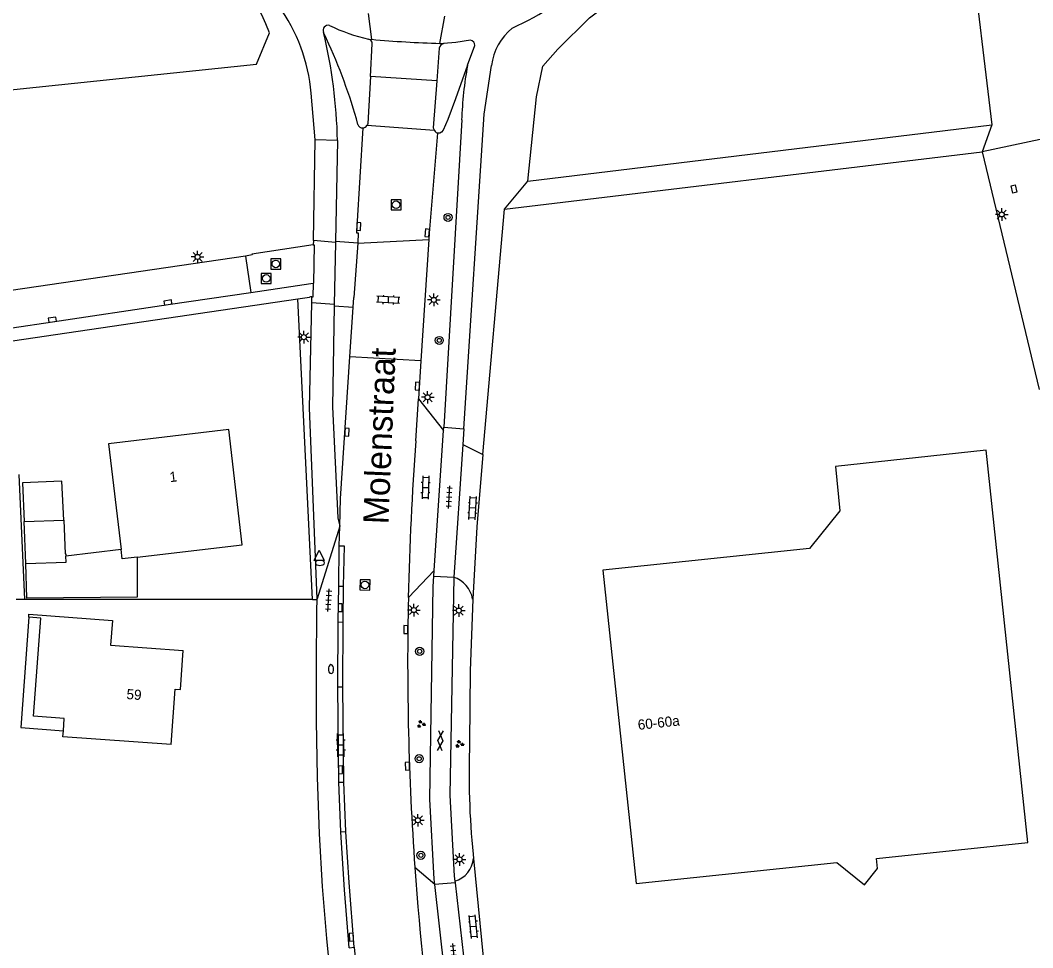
# Model space of a CAD drawing. Extents: x 136000 to 141000, y 400494 to 402006.
# Drawn here: x 137913.3 to 138013.6, y 400598.3 to 400690.1 of the extents above; entities that cross this region are included whole.
import ezdxf

# ---------------------------------------------------------------- set-up
doc = ezdxf.new("R2010")
doc.units = 0
for name, color, linetype in [('gg-afsc-erfafscheiding', 7, 'Continuous'), ('gg-afsc-hekwerk', 7, 'Continuous'), ('gg-anno-huisnummerreeks BGT', 7, 'Continuous'), ('gg-anno-openbare ruimte label', 7, 'Continuous'), ('gg-bbg-bijgebouw', 7, 'Continuous'), ('gg-bbg-gedigitaliseerde bebouwing', 7, 'Continuous'), ('gg-bbg-hoofdgebouw', 7, 'Continuous'), ('gg-bbg-luifel en loopbrug', 7, 'Continuous'), ('gg-knt-verharding', 7, 'Continuous'), ('gg-knt-verharding nz', 7, 'Continuous'), ('gt-grn-groengrens', 7, 'Continuous'), ('gt-grn-weggrens', 7, 'Continuous'), ('gt-symb-boom', 7, 'Continuous'), ('gt-symb-brandkraan', 7, 'Continuous'), ('gt-symb-gesloten verharding', 7, 'Continuous'), ('gt-symb-groenvak', 7, 'Continuous'), ('gt-symb-klinker verharding', 7, 'Continuous'), ('gt-symb-kolk', 7, 'Continuous'), ('gt-symb-kolk center center', 7, 'Continuous'), ('gt-symb-lichtmast', 7, 'Continuous'), ('gt-symb-rioolschacht', 7, 'Continuous'), ('gt-symb-tegel verharding', 7, 'Continuous'), ('gt-symb-waterafsluiter', 7, 'Continuous')]:
    doc.layers.add(name, color=color, linetype=linetype)

# ---------------------------------------------------------------- blocks, each defined once
blk = doc.blocks.new('gt0-KOLK')
at = {"layer": 'gt-symb-kolk'}
blk.add_lwpolyline([(0, 0), (0.38, 0), (0.38, 0.4), (-0.38, 0.4), (-0.38, 0), (0, 0)], dxfattribs=at)
blk = doc.blocks.new('gt0-RS')
at = {"layer": 'gt-symb-rioolschacht'}
blk.add_lwpolyline([(-0.5, -0.5), (0.5, -0.5), (0.5, 0.5), (-0.5, 0.5)], close=True, dxfattribs=at)
blk.add_circle((0, 0), 0.375, dxfattribs=at)
blk = doc.blocks.new('gt0-LMAST')
at = {"layer": 'gt-symb-lichtmast'}
for p, q in [((-0.18, 0.17), (-0.45, 0.44)), ((-0.01, 0.25), (-0.01, 0.62)), ((0.17, 0.17), (0.44, 0.44)), ((-0.26, 0), (-0.63, 0)), ((-0.18, -0.18), (-0.45, -0.45)), ((-0.01, -0.25), (-0.01, -0.63)), ((0.44, -0.45), (0.17, -0.18)), ((0.24, 0), (0.62, 0))]:
    blk.add_line(p, q, dxfattribs=at)
blk.add_circle((-0.01, 0), 0.25, dxfattribs=at)
blk = doc.blocks.new('gt0-BOOM')
at = {"layer": 'gt-symb-boom'}
for radius in [0.4, 0.2]:
    blk.add_circle((0, 0), radius, dxfattribs=at)
blk = doc.blocks.new('gt0-KL1')
at = {"layer": 'gt-symb-klinker verharding'}
for p, q in [((-1.15, 0.3), (1.15, 0.3)), ((-1, -0.3), (-1, 0.3)), ((-0.5, 0.3), (-0.5, 0.45)), ((0, -0.3), (0, 0.3)), ((0.5, 0.3), (0.5, 0.45)), ((1, -0.3), (1, 0.3)), ((-1.15, -0.3), (1.15, -0.3)), ((-0.5, -0.45), (-0.5, -0.3)), ((0.5, -0.45), (0.5, -0.3))]:
    blk.add_line(p, q, dxfattribs=at)
blk = doc.blocks.new('gt0-TEG1')
at = {"layer": 'gt-symb-tegel verharding'}
for p, q in [((-1.12, 0), (1.12, 0)), ((-0.9, -0.25), (-0.9, 0.25)), ((-0.45, -0.25), (-0.45, 0.25)), ((0, -0.25), (0, 0.25)), ((0.45, -0.25), (0.45, 0.25)), ((0.9, -0.25), (0.9, 0.25))]:
    blk.add_line(p, q, dxfattribs=at)
blk = doc.blocks.new('gt0-WAFSL')
at = {"layer": 'gt-symb-waterafsluiter'}
for p, q in [((-0.5, -0.33), (0, 0.67)), ((0, 0.67), (0.5, -0.33)), ((0.5, -0.33), (-0.5, -0.33))]:
    blk.add_line(p, q, dxfattribs=at)
blk = doc.blocks.new('gt0-BR')
at = {"layer": 'gt-symb-brandkraan'}
for centre, radius, start, end in [((-0.24, 0), 0.206, 107.5669, 252.4331), ((0.6, -2.66), 3, 106.892, 107.5669), ((0, -0.69), 0.938, 73.108, 106.892), ((-0.6, -2.66), 3, 72.4331, 73.108), ((0.24, 0), 0.206, 287.567, 72.4331), ((0.6, 2.66), 3, 252.4331, 253.108), ((0, 0.69), 0.938, 253.108, 286.8921), ((-0.6, 2.66), 3, 286.8921, 287.567)]:
    blk.add_arc(centre, radius, start, end, dxfattribs=at)
blk = doc.blocks.new('gt0-GRVAK')
at = {"layer": 'gt-symb-groenvak'}
for p, q in [((-0.11, 0.19), (-0.23, 0.24)), ((-0.18, 0.15), (0.09, 0.15)), ((-0.09, 0.21), (-0.16, 0.32)), ((-0.05, 0.21), (-0.05, 0.39)), ((0, 0.21), (0.06, 0.32)), ((0.02, 0.19), (0.13, 0.24)), ((0.26, -0.05), (0.2, 0.06)), ((0.3, -0.05), (0.3, 0.13)), ((0.35, -0.05), (0.41, 0.06)), ((-0.24, -0.23), (-0.36, -0.18)), ((-0.32, -0.26), (-0.05, -0.26)), ((-0.23, -0.21), (-0.29, -0.09)), ((-0.18, -0.2), (-0.18, -0.02)), ((-0.14, -0.21), (-0.07, -0.09)), ((-0.12, -0.23), (0, -0.18)), ((0.24, -0.07), (0.12, -0.02)), ((0.17, -0.11), (0.44, -0.11)), ((0.37, -0.07), (0.49, -0.02))]:
    blk.add_line(p, q, dxfattribs=at)
blk = doc.blocks.new('gt0-GESVH1')
at = {"layer": 'gt-symb-gesloten verharding'}
for p, q in [((-0.99, -0.26), (0.01, 0.24)), ((0.01, -0.26), (-0.99, 0.24)), ((0.01, 0.24), (1.01, -0.26)), ((1.01, 0.24), (0.01, -0.26))]:
    blk.add_line(p, q, dxfattribs=at)
blk = doc.blocks.new('gt0-KOLKCC')
at = {"layer": 'gt-symb-kolk center center'}
blk.add_lwpolyline([(-0.37, 0.2), (0.38, 0.2), (0.38, -0.2), (-0.37, -0.2)], close=True, dxfattribs=at)

msp = doc.modelspace()

# ---------------------------------------------------------------- linework, layer by layer
at = {"layer": 'gg-afsc-erfafscheiding'}
for p, q in [((137959.14, 400647.13), (137961.26, 400671.44)), ((137958.16, 400607.55), (137958.2, 400607.15)), ((137958.2, 400607.15), (137959.33, 400595.73))]:
    msp.add_line(p, q, dxfattribs=at)
for points in [[(137959.14, 400647.13), (137958.54, 400639.98), (137958.12, 400632.82)], [(137958.12, 400632.82), (137957.88, 400625.73), (137957.82, 400618.63)]]:
    msp.add_lwpolyline(points, dxfattribs=at)
msp.add_arc((138039.45, 400615.61), 81.69, 177.88, 185.6575, dxfattribs=at)
at = {"layer": 'gg-afsc-hekwerk'}
for p, q in [((137963.58, 400674.22), (138009.56, 400679.79)), ((137961.26, 400671.44), (138008.58, 400677.11)), ((138008.58, 400677.11), (138014.24, 400653.58)), ((137942.26, 400632.78), (137940.8, 400662.55)), ((137913.73, 400632.78), (137912.9, 400632.78)), ((137942.26, 400632.78), (137913.73, 400632.78))]:
    msp.add_line(p, q, dxfattribs=at)
msp.add_lwpolyline([(137963.58, 400674.22), (137964.43, 400682.57), (137965.06, 400685.61), (137966.57, 400687.29), (137969.68, 400690.38), (137973.23, 400693.07), (137975.49, 400694.05), (137979.54, 400695.3), (138007.39, 400697.7), (138009.56, 400679.79)], dxfattribs=at)
at = {"layer": 'gg-bbg-bijgebouw'}
for p, q in [((137913.7, 400640.5), (137917.61, 400640.64)), ((137913.85, 400636.35), (137913.7, 400640.5))]:
    msp.add_line(p, q, dxfattribs=at)
for points in [[(137917.61, 400640.64), (137917.75, 400637.3), (137917.82, 400637.3), (137917.83, 400637.08)], [(137913.85, 400636.35), (137917.85, 400636.49), (137917.83, 400637.08)]]:
    msp.add_lwpolyline(points, dxfattribs=at)
at = {"layer": 'gg-bbg-gedigitaliseerde bebouwing'}
for p, q in [((137922.25, 400628.27), (137929.45, 400627.75)), ((137917.53, 400619.18), (137917.58, 400619.79)), ((137928.26, 400618.41), (137917.53, 400619.18))]:
    msp.add_line(p, q, dxfattribs=at)
for points in [[(137914.15, 400631.02), (137914.17, 400631.33), (137922.43, 400630.7), (137922.25, 400628.27)], [(137917.58, 400619.79), (137917.67, 400621.01), (137914.62, 400621.24), (137915.35, 400630.92), (137914.15, 400631.02)]]:
    msp.add_lwpolyline(points, dxfattribs=at)
at = {"layer": 'gg-bbg-hoofdgebouw'}
for points in [[(137924.87, 400636.98), (137935.3, 400638.21), (137933.96, 400649.61), (137922.05, 400648.21), (137923.29, 400637.73)], [(137998.11, 400607.14), (138013.12, 400608.71), (138008.97, 400647.56), (137994.05, 400645.97), (137994.48, 400641.58), (137991.5, 400637.84), (137971, 400635.69), (137974.32, 400604.66), (137994.18, 400606.73)], [(137924.87, 400636.98), (137923.4, 400636.8), (137923.29, 400637.73)], [(137928.26, 400618.41), (137928.66, 400623.91), (137929.19, 400623.87), (137929.45, 400627.75)], [(137994.18, 400606.73), (137996.94, 400604.54), (137998.21, 400606.15), (137998.11, 400607.14)]]:
    msp.add_lwpolyline(points, dxfattribs=at)
at = {"layer": 'gg-bbg-luifel en loopbrug'}
for p, q in [((137923.29, 400637.73), (137917.83, 400637.08)), ((137914.15, 400631.02), (137913.36, 400620.1)), ((137913.36, 400620.1), (137917.58, 400619.79))]:
    msp.add_line(p, q, dxfattribs=at)
for points in [[(137917.61, 400640.64), (137917.44, 400644.49), (137913.52, 400644.35), (137913.7, 400640.5)], [(137924.87, 400636.98), (137924.89, 400633.02), (137913.97, 400632.92), (137913.85, 400636.35)]]:
    msp.add_lwpolyline(points, dxfattribs=at)
at = {"layer": 'gg-knt-verharding'}
for p, q in [((137943.65, 400688.29), (137943.35, 400688.94)), ((137947.99, 400684.58), (137948.17, 400687.8)), ((137954.8, 400687.38), (137954.56, 400684.14)), ((137957.62, 400685.68), (137958.33, 400687.64)), ((137954.56, 400684.14), (137947.99, 400684.58)), ((137942.52, 400678.29), (137942.11, 400682.92)), ((137957.03, 400680.27), (137955.25, 400649.85)), ((137954.35, 400679.23), (137947.65, 400679.72)), ((138018.85, 400679.31), (138008.58, 400677.11)), ((137942.34, 400668.32), (137942.52, 400678.29)), ((137944.72, 400678.22), (137942.52, 400678.29)), ((137944.72, 400678.22), (137944.52, 400668.23)), ((137942.34, 400668.32), (137942.33, 400667.89)), ((137946.73, 400668.07), (137944.52, 400668.23)), ((137953.78, 400668.43), (137953, 400656.41)), ((137946.73, 400668.07), (137946.35, 400662.68)), ((137935.61, 400666.79), (137897.6, 400661.2)), ((137935.61, 400666.79), (137936.15, 400663.19)), ((137936.15, 400663.19), (137942.1, 400664.06)), ((137942.1, 400664.06), (137942.34, 400664.1)), ((137912.55, 400658.4), (137940.8, 400662.55)), ((137940.8, 400662.55), (137941.95, 400662.72)), ((137942.05, 400662.74), (137941.95, 400662.72)), ((137942.2, 400662.76), (137942.05, 400662.74)), ((137942.18, 400662.16), (137942.2, 400662.76)), ((137946.28, 400661.74), (137946.35, 400662.68)), ((137944.41, 400661.86), (137946.28, 400661.74)), ((137945.95, 400656.8), (137946.28, 400661.74)), ((137945.04, 400642.78), (137945.95, 400656.8)), ((137953, 400656.41), (137945.95, 400656.8)), ((137953, 400656.41), (137952.76, 400652.67)), ((137952.49, 400648.51), (137952.76, 400652.67)), ((137952.76, 400652.67), (137955.23, 400649.51)), ((137954.3, 400635.65), (137955.23, 400649.51)), ((137955.23, 400649.51), (137955.25, 400649.85)), ((137955.25, 400649.85), (137957.23, 400649.7)), ((137957.23, 400649.7), (137957.13, 400648.12)), ((137957.13, 400648.12), (137956.24, 400635)), ((137957.13, 400648.12), (137959.14, 400647.13)), ((137944.96, 400640.06), (137945.04, 400642.78)), ((137944.91, 400638.08), (137944.96, 400640.06)), ((137944.85, 400634.1), (137944.91, 400638.08)), ((137954.3, 400635.65), (137951.75, 400632.97)), ((137954.26, 400635.1), (137954.3, 400635.65)), ((137954.26, 400635.1), (137956.24, 400635)), ((137944.85, 400634.1), (137945.34, 400634.09)), ((137942.72, 400632.78), (137942.72, 400632.85)), ((137944.8, 400630.56), (137945.28, 400630.55)), ((137945.26, 400624.14), (137945.28, 400630.55)), ((137944.75, 400624.14), (137945.26, 400624.14)), ((137944.85, 400614.69), (137945.35, 400614.71)), ((137945.06, 400609.79), (137944.85, 400614.69)), ((137945.54, 400609.82), (137945.35, 400614.71)), ((137945.06, 400609.79), (137945.54, 400609.82)), ((137954.36, 400604.55), (137952.39, 400606.25)), ((137956.38, 400604.72), (137954.36, 400604.55)), ((137956.16, 400588.86), (137954.36, 400604.55)), ((137956.36, 400604.9), (137956.38, 400604.72)), ((137956.38, 400604.72), (137957.74, 400593.04)), ((137945.88, 400598.3), (137946.38, 400598.35))]:
    msp.add_line(p, q, dxfattribs=at)
for points in [[(137957.9, 400688.16), (137956.46, 400687.94), (137955.24, 400687.84)], [(137957.62, 400685.68), (137956.43, 400682.37), (137955.65, 400680.32), (137955.2, 400679.26), (137955.04, 400679.05), (137954.86, 400678.95), (137954.65, 400678.95)], [(137957.23, 400649.7), (137959.26, 400680.83), (137959.98, 400685.66)], [(137947.99, 400684.58), (137947.72, 400679.93), (137947.7, 400679.82), (137947.65, 400679.72)], [(137954.56, 400684.14), (137954.21, 400679.48), (137954.35, 400679.23)], [(137947.23, 400679.48), (137946.63, 400669.72), (137946.62, 400669.08), (137946.78, 400669.08), (137946.73, 400668.07)], [(137954.35, 400679.23), (137954.4, 400679.14), (137954.49, 400679.04), (137954.65, 400678.95)], [(137954.65, 400678.95), (137953.82, 400669.06), (137953.78, 400668.43)], [(137942.33, 400667.89), (137936.25, 400666.99), (137936.27, 400666.9), (137935.61, 400666.79)], [(137942.33, 400667.89), (137942.43, 400667.89), (137942.34, 400664.1)], [(137942.72, 400632.85), (137941.96, 400651.76), (137942.18, 400662.16)], [(137944.41, 400661.86), (137944.24, 400651.86), (137944.76, 400640.87), (137944.96, 400640.06)], [(137945.34, 400634.09), (137945.41, 400638.07), (137944.91, 400638.08)], [(137954.36, 400604.55), (137954.3, 400605.09), (137953.86, 400613), (137954.19, 400634.06), (137954.26, 400635.1)], [(137944.8, 400630.56), (137944.8, 400630.62), (137944.85, 400634.1)], [(137945.28, 400630.55), (137945.28, 400630.61), (137945.34, 400634.09)], [(137956.24, 400635), (137955.85, 400613.42), (137956.3, 400605.39), (137956.36, 400604.9)], [(137953.12, 400540.68), (137952.9, 400541.91), (137946.33, 400579.11), (137945.51, 400584.11), (137944.79, 400589.12), (137944.18, 400594.15), (137943.68, 400599.2), (137943.26, 400604.38), (137942.95, 400609.58), (137942.75, 400615.18), (137942.66, 400620.77), (137942.64, 400626.23), (137942.69, 400631.68), (137942.72, 400632.78)], [(137944.75, 400624.14), (137944.75, 400624.14), (137944.8, 400630.56)], [(137944.85, 400614.69), (137944.85, 400614.71), (137944.75, 400624.14)], [(137945.35, 400614.71), (137945.35, 400614.73), (137945.26, 400624.13), (137945.26, 400624.14)], [(137945.88, 400598.3), (137945.41, 400604.03), (137945.06, 400609.74), (137945.06, 400609.79)], [(137946.38, 400598.35), (137945.88, 400604.77), (137945.54, 400609.77), (137945.54, 400609.82)]]:
    msp.add_lwpolyline(points, dxfattribs=at)
for centre, radius, start, end in [((137950.6, 400714.98), 28.05, 294.0609, 313.427), ((137925.26, 400681.55), 16.91, 4.6334, 36.3582), ((137943.8, 400689.15), 0.499, 74.4922, 204.4841), ((137951.4, 400704.84), 16.94, 243.879, 257.7848), ((137965.49, 400685.03), 5.54, 128.4851, 173.5028), ((137893.42, 400677.11), 51.32, 1.2398, 13.3323), ((137895.48, 400665.85), 53.14, 15.2458, 24.9862), ((137947.68, 400687.81), 0.492, 358.7001, 74.3181), ((137955.35, 400687.29), 0.557, 100.5582, 170.4581), ((137957.85, 400687.68), 0.483, 354.7328, 84.426), ((137992.31, 400679.16), 35.3, 169.3645, 178.2017), ((137947.22, 400679.98), 0.499, 198.5699, 271.3668), ((137947.22, 400679.98), 0.499, 271.276, 328.5114), ((138245.13, 400626.75), 293.45, 175.7473, 178.7853), ((137955.4, 400632.38), 2.75, 9.3456, 72.405), ((138246.11, 400626.66), 294.43, 178.7718, 183.976), ((137955.62, 400607.38), 2.59, 286.5946, 354.8488), ((138246.4, 400626.64), 294.71, 183.9683, 188.0285), ((138188.72, 400621.29), 243.43, 185.4086, 189.2812)]:
    msp.add_arc(centre, radius, start, end, dxfattribs=at)
at = {"layer": 'gg-knt-verharding nz'}
for p, q in [((137948.12, 400688.25), (137947.8, 400690.8)), ((137954.88, 400687.85), (137955.37, 400690.55)), ((137947.81, 400688.28), (137948.12, 400688.25)), ((137954.88, 400687.85), (137955.24, 400687.84)), ((137944.52, 400668.12), (137942.34, 400668.32)), ((137944.52, 400668.12), (137944.41, 400661.98)), ((137944.52, 400668.23), (137944.52, 400668.12)), ((137944.41, 400661.98), (137942.18, 400662.16)), ((137944.41, 400661.98), (137944.41, 400661.86))]:
    msp.add_line(p, q, dxfattribs=at)
for points in [[(137802.06, 400643.39), (137809.71, 400644.56), (137833.43, 400648.06), (137845.19, 400649.78), (137869.07, 400653.3), (137880.82, 400655.03), (137892.69, 400656.79), (137904.49, 400658.51), (137916.51, 400660.29), (137927.96, 400661.99), (137936.15, 400663.19)], [(137942.2, 400662.76), (137942.31, 400662.77), (137942.34, 400664.1)]]:
    msp.add_lwpolyline(points, dxfattribs=at)
msp.add_arc((137957.77, 400792.85), 105.04, 264.7253, 268.4226, dxfattribs=at)
at = {"layer": 'gt-grn-groengrens'}
for p, q in [((138009.56, 400679.79), (138008.58, 400677.11)), ((137961.26, 400671.44), (137963.58, 400674.22)), ((137913.17, 400645.15), (137913.73, 400632.78)), ((137942.26, 400632.78), (137942.72, 400632.78))]:
    msp.add_line(p, q, dxfattribs=at)
msp.add_lwpolyline([(137827.54, 400677.83), (137832.98, 400677.66), (137856.37, 400678.79), (137875.95, 400680.07), (137899.02, 400681.87), (137936.71, 400685.79), (137937.98, 400688.89)], dxfattribs=at)
msp.add_arc((137924.18, 400684.2), 14.58, 18.7392, 79.1878, dxfattribs=at)
at = {"layer": 'gt-grn-weggrens'}
for p, q in [((137946.73, 400668.07), (137953.78, 400668.43)), ((137944.96, 400640.06), (137942.72, 400632.85))]:
    msp.add_line(p, q, dxfattribs=at)

# ---------------------------------------------------------------- block references
at = {"layer": 'gt-symb-boom'}
for p in [(137955.68, 400670.62), (137954.81, 400658.44), (137952.87, 400627.65), (137952.82, 400617.02), (137952.99, 400607.45)]:
    msp.add_blockref('gt0-BOOM', p, dxfattribs=at)
at = {"layer": 'gt-symb-brandkraan'}
msp.add_blockref('gt0-BR', (137942.99, 400636.41), dxfattribs=at)
at = {"layer": 'gt-symb-brandkraan', "rotation": 90.6875163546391}
msp.add_blockref('gt0-BR', (137944.09, 400625.89), dxfattribs=at)
at = {"layer": 'gt-symb-gesloten verharding', "rotation": -93.72642588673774}
msp.add_blockref('gt0-GESVH1', (137954.93, 400618.82), dxfattribs=at)
at = {"layer": 'gt-symb-groenvak'}
for p in [(137953, 400620.44), (137956.81, 400618.47)]:
    msp.add_blockref('gt0-GRVAK', p, dxfattribs=at)
at = {"layer": 'gt-symb-klinker verharding'}
for p, rotation in [((137949.75, 400662.46), 177.24916520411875), ((137953.44, 400643.88), -91.94925412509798), ((137958.12, 400641.84), 86.73114704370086), ((137945.05, 400618.36), 91.20303454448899), ((137958.19, 400600.39), 95.51097695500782)]:
    msp.add_blockref('gt0-KL1', p, dxfattribs=dict(at, rotation=rotation))
at = {"layer": 'gt-symb-kolk'}
for p, rotation in [((137946.63, 400669.72), -91.38006247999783), ((137953.82, 400669.06), 85.22496496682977), ((137927.96, 400661.99), 8.455351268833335), ((137916.51, 400660.29), 8.455351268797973), ((137952.84, 400653.9), 86.3879250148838), ((137945.47, 400649.37), -93.72642588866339), ((137944.8, 400631.99), -90.28647651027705), ((137951.69, 400629.81), 89.48435190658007), ((137944.82, 400615.91), -88.79696545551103), ((137951.86, 400616.29), 91.89196541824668), ((137946.3, 400599.37), 94.41628344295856)]:
    msp.add_blockref('gt0-KOLK', p, dxfattribs=dict(at, rotation=rotation))
at = {"layer": 'gt-symb-kolk center center', "rotation": -76.57834333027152}
msp.add_blockref('gt0-KOLKCC', (138011.74, 400673.44), dxfattribs=at)
at = {"layer": 'gt-symb-lichtmast'}
for p in [(138010.53, 400670.91), (137930.88, 400666.7), (137954.27, 400662.45), (137941.42, 400658.76), (137953.67, 400652.81), (137952.31, 400631.74), (137956.75, 400631.69), (137952.71, 400610.92), (137956.83, 400607.05)]:
    msp.add_blockref('gt0-LMAST', p, dxfattribs=at)
at = {"layer": 'gt-symb-rioolschacht'}
for p in [(137950.53, 400671.87), (137938.62, 400666.01), (137937.67, 400664.58)]:
    msp.add_blockref('gt0-RS', p, dxfattribs=at)
at = {"layer": 'gt-symb-rioolschacht', "rotation": 178.6824293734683}
msp.add_blockref('gt0-RS', (137947.45, 400634.23), dxfattribs=at)
at = {"layer": 'gt-symb-tegel verharding'}
for p, rotation in [((137955.79, 400642.91), 85.9878288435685), ((137943.84, 400632.71), 85.98782884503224), ((137956.24, 400597.59), -84.43197594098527)]:
    msp.add_blockref('gt0-TEG1', p, dxfattribs=dict(at, rotation=rotation))
at = {"layer": 'gt-symb-waterafsluiter'}
msp.add_blockref('gt0-WAFSL', (137942.91, 400636.99), dxfattribs=at)

# ---------------------------------------------------------------- texts
at = {"layer": 'gg-anno-huisnummerreeks BGT'}
for s, rotation, p in [('1', 6.7, (137928.15, 400644.4)), ('59', 355.8, (137923.8, 400622.93)), ('60-60a', 6.1, (137974.53, 400619.87))]:
    msp.add_text(s, height=1, rotation=rotation, dxfattribs=at).set_placement(p)
at = {"layer": 'gg-anno-openbare ruimte label'}
msp.add_text('Molenstraat', height=2.5, rotation=87.6, dxfattribs=at).set_placement((137949.77, 400640.2))

doc.saveas('drawing.dxf')
